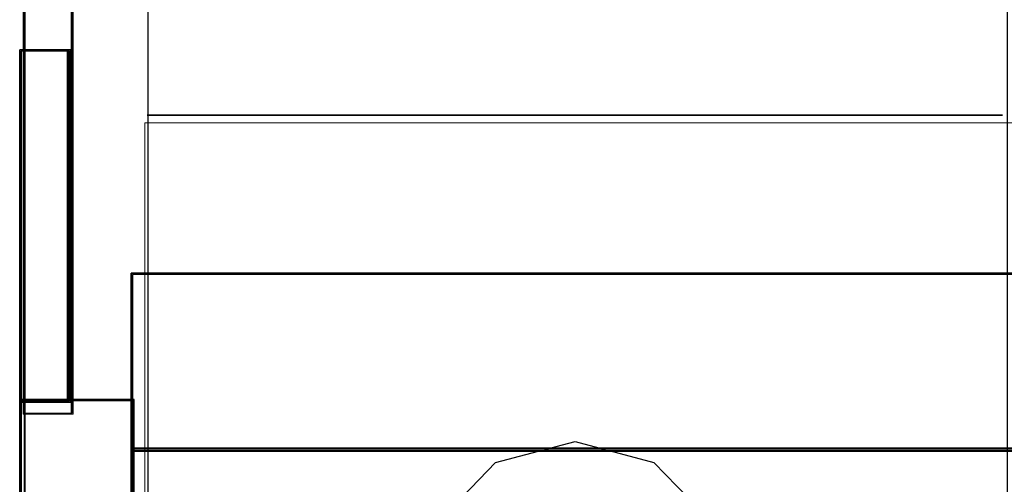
# Model space of a CAD drawing. Header units: millimetres. Extents: x -1290 to 1795, y -4192 to -1311.
# Tile 579 of 656: x 1069.67 to 1075.87, y -2914.81 to -2911.89. Entities that reach past the tile are written whole.
import ezdxf

# ---------------------------------------------------------------- set-up
doc = ezdxf.new("R2010")
doc.units = ezdxf.units.MM
doc.layers.add('30', color=7, linetype='Continuous')
doc.layers.add('45', color=7, linetype='Continuous')
doc.layers.add('Aparatura', color=7, linetype='Continuous', lineweight=13)

# ---------------------------------------------------------------- blocks, each defined once
blk = doc.blocks.new('*U380')
at = {"layer": '45', "color": 255}
blk.add_lwpolyline([(387.485178, -82.673525), (414.508203, -82.673525), (414.508203, -167.640682), (387.485178, -167.640682), (387.485178, -82.673525)], close=True, dxfattribs=at)
at = {"layer": '45', "color": 159}
blk.add_lwpolyline([(387.485178, -82.673525), (414.508203, -82.673525), (414.508203, -167.640682), (387.485178, -167.640682), (387.485178, -82.673525)], close=True, dxfattribs=at)
at = {"layer": '45', "color": 7}
blk.add_lwpolyline([(387.488759, -82.678911), (414.502832, -82.678911), (414.502832, -167.635296), (387.488759, -167.635296), (387.488759, -82.678911)], close=True, dxfattribs=at)
at = {"layer": '45', "color": 179}
for points in [[(387.454743, -102.165737), (414.363187, -102.165737), (387.454743, -102.165737)], [(395.924726, -117.553794), (396.601708, -114.981203), (398.410437, -113.099598), (400.921986, -112.43519), (403.392193, -113.099598), (405.221593, -114.981203), (405.898575, -117.553794), (405.221593, -120.115753), (403.392193, -121.997358), (400.921986, -122.677713), (398.410437, -121.997358), (396.601708, -120.115753), (395.924726, -117.553794)]]:
    blk.add_lwpolyline(points, close=True, dxfattribs=at)
blk = doc.blocks.new('*U383')
at = {"layer": '30', "color": 7}
for points in [[(113.649238, -261.121431), (113.649238, -250.029704), (113.649238, -261.121431)], [(113.649238, -261.121431), (113.649238, -250.029704), (113.649238, -261.121431)], [(115.244409, -261.121431), (115.244409, -250.029704), (113.649238, -250.029704), (113.649238, -261.121431), (115.244409, -261.121431)], [(115.201441, -261.078343), (115.201441, -250.072792), (113.692205, -250.072792), (113.692205, -261.078343), (115.201441, -261.078343)], [(115.156683, -261.121431), (115.156683, -250.029704), (115.156683, -261.121431)], [(115.156683, -261.121431), (115.156683, -250.029704), (115.156683, -261.121431)], [(117.158256, -257.054943), (548.842747, -257.054943), (117.158256, -257.054943)], [(117.158256, -257.054943), (117.158256, -259.66719), (117.158256, -257.054943)], [(548.842747, -257.054943), (117.158256, -257.054943), (117.158256, -259.619645), (117.158256, -261.097136), (117.158256, -262.658258), (548.842747, -262.658258), (548.842747, -261.097136), (548.842747, -259.619645), (548.842747, -257.054943)], [(117.158256, -262.658258), (117.158256, -259.579218), (117.158256, -262.658258)], [(113.649238, -261.033459), (117.245982, -261.033459), (113.649238, -261.033459)], [(113.649238, -261.033459), (113.649238, -288.12363), (113.649238, -261.033459)], [(115.194714, -261.033459), (113.649238, -261.033459), (113.649238, -288.12363), (115.194714, -288.12363), (117.245982, -288.12363), (117.245982, -286.664505), (117.245982, -285.150318), (117.245982, -264.089362), (117.245982, -262.575176), (117.245982, -261.033459), (115.194714, -261.033459)], [(115.200756, -261.076547), (113.692205, -261.076547), (113.692205, -288.080541), (115.200756, -288.080541), (117.203014, -288.080541), (117.203014, -286.626058), (117.203014, -285.116688), (117.203014, -264.122729), (117.203014, -262.61336), (117.203014, -261.076547), (115.200756, -261.076547)], [(117.158256, -262.570286), (548.842747, -262.570286), (117.158256, -262.570286)], [(117.158256, -264.168155), (117.158256, -262.570286), (117.158256, -264.168155)], [(548.842747, -262.570286), (117.158256, -262.570286), (117.158256, -264.085087), (117.158256, -285.154588), (117.158256, -286.669389), (548.842747, -286.669389), (548.842747, -285.154588), (548.842747, -264.085087), (548.842747, -262.570286)]]:
    blk.add_lwpolyline(points, close=True, dxfattribs=at)
at = {"layer": '30', "color": 59}
for points in [[(113.649238, -250.029704), (115.244409, -250.029704), (113.649238, -250.029704)], [(548.79978, -257.098032), (117.201224, -257.098032), (117.201224, -259.623289), (117.201224, -261.078057), (117.201224, -262.61517), (548.79978, -262.61517), (548.79978, -261.078057), (548.79978, -259.623289), (548.79978, -257.098032)]]:
    blk.add_lwpolyline(points, close=True, dxfattribs=at)

msp = doc.modelspace()

# ---------------------------------------------------------------- linework, layer by layer
at = {"layer": 'Aparatura', "color": 7, "lineweight": 13}
for points in [[(1070.0085, -2914.3672), (1070.0085, -2912.1655), (1070.0085, -2910.469), (1070.0085, -2910.2645), (1070.0085, -2893.8658), (1070.0085, -2893.6733), (1070.0085, -2891.9768), (1070.0085, -2889.7751), (1069.6948, -2889.7751), (1069.6948, -2891.9768), (1069.6948, -2893.6733), (1069.6948, -2893.8658), (1069.6948, -2910.2645), (1069.6948, -2910.469), (1069.6948, -2912.1655), (1069.6948, -2914.3672), (1070.0085, -2914.3672)], [(1070.002, -2914.3611), (1070.002, -2912.1605), (1070.002, -2910.4649), (1070.002, -2910.2605), (1070.002, -2893.8701), (1070.002, -2893.6777), (1070.002, -2891.9822), (1070.002, -2889.7816), (1069.7009, -2889.7816), (1069.7009, -2891.9822), (1069.7009, -2893.6777), (1069.7009, -2893.8701), (1069.7009, -2910.2605), (1069.7009, -2910.4649), (1069.7009, -2912.1605), (1069.7009, -2914.3611), (1070.002, -2914.3611)], [(1069.6948, -2910.458), (1069.6948, -2912.1668), (1069.6948, -2910.458)], [(1069.9952, -2910.458), (1069.9952, -2912.1668), (1069.9952, -2910.458)], [(1069.6948, -2914.3672), (1069.6948, -2912.1535), (1069.6948, -2914.3672)], [(1069.6948, -2914.3672), (1069.6948, -2912.1535), (1069.6948, -2914.3672)], [(1069.9952, -2914.3672), (1069.9952, -2912.1535), (1069.9952, -2914.3672)], [(1069.9952, -2914.3672), (1069.9952, -2912.1535), (1069.9952, -2914.3672)], [(1156.8252, -2921.5504), (1070.4596, -2921.5504), (1070.4596, -2912.5341), (1156.8252, -2912.5341), (1156.8252, -2921.5504)]]:
    msp.add_lwpolyline(points, close=True, dxfattribs=at)
for points in [[(1069.7013, -3000.1712), (1069.7013, -2983.7931), (1069.7013, -2983.6007), (1069.7013, -2979.7046), (1069.7013, -2974.3054), (1069.7013, -2972.1048), (1069.7013, -2970.4093), (1069.7013, -2970.2048), (1069.7013, -2953.8268), (1069.7013, -2953.6224), (1069.7013, -2949.7263), (1069.7013, -2944.327), (1069.7013, -2942.1385), (1069.7013, -2940.4309), (1069.7013, -2940.2385), (1069.7013, -2923.8485), (1069.7013, -2923.644), (1069.7013, -2919.7479), (1069.7013, -2914.3607), (1069.7013, -2912.1602), (1069.7013, -2910.4646), (1069.7013, -2910.2602), (1069.7013, -2893.8701)], [(1069.7077, -3000.1756), (1069.7077, -2983.7962), (1069.7077, -2983.6038), (1069.7077, -2979.7073), (1069.7077, -2974.3077), (1069.7077, -2972.1069), (1069.7077, -2970.4112), (1069.7077, -2970.2068), (1069.7077, -2953.8274), (1069.7077, -2953.6229), (1069.7077, -2949.7265), (1069.7077, -2944.3268), (1069.7077, -2942.1381), (1069.7077, -2940.4304), (1069.7077, -2940.238), (1069.7077, -2923.8465), (1069.7077, -2923.6421), (1069.7077, -2919.7457), (1069.7077, -2914.358), (1069.7077, -2912.1573), (1069.7077, -2910.4616), (1069.7077, -2910.2571), (1069.7077, -2893.8657)], [(1070.4596, -2921.5504), (1070.4596, -2912.5341), (1156.8252, -2912.5341), (1156.8252, -2921.5504)]]:
    msp.add_lwpolyline(points, dxfattribs=at)

# ---------------------------------------------------------------- block references
at = {"layer": 'Aparatura', "color": 7, "lineweight": 13, "xscale": 0.2, "yscale": 0.2, "zscale": 0.2}
for name, p in [('*U380', (992.983, -2892.0529)), ('*U383', (1046.9424, -2862.0686))]:
    msp.add_blockref(name, p, dxfattribs=at)

doc.saveas('drawing.dxf')
